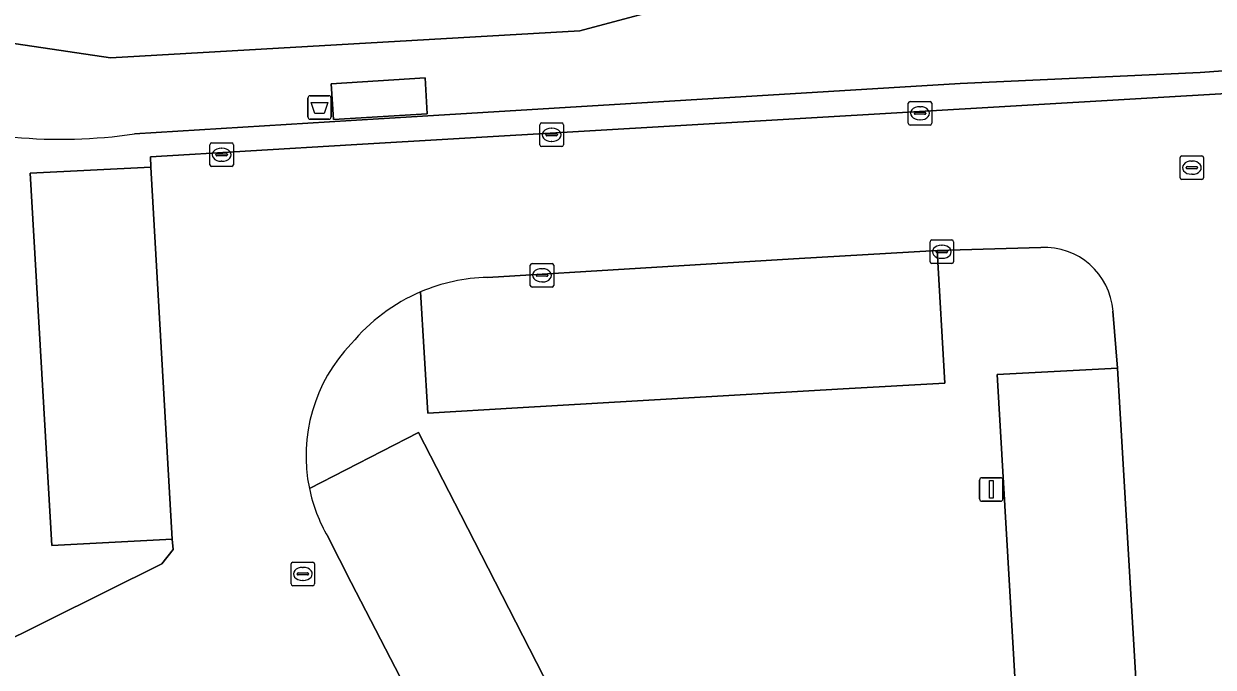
# Model space of a CAD drawing. Extents: x 158455 to 159797, y 387218 to 388672.
# Drawn here: x 158986.1 to 159036.6, y 387694.7 to 387722 of the extents above; entities that cross this region are included whole.
import ezdxf

# ---------------------------------------------------------------- set-up
doc = ezdxf.new("R2010")
doc.units = 0
for name, color, linetype in [('IMGEO_Afvalbak', 7, 'Continuous'), ('IMGEO_Groenvoorziening', 7, 'Continuous'), ('IMGEO_Kolk', 7, 'Continuous'), ('IMGEO_Lichtmast', 7, 'Continuous'), ('IMGEO_Parkeervlak_gesloten', 7, 'Continuous'), ('IMGEO_Parkeervlak_open', 7, 'Continuous'), ('IMGEO_Rijbaan_lokaal_gesloten', 7, 'Continuous'), ('IMGEO_Rijbaan_lokaal_open', 7, 'Continuous'), ('IMGEO_Rioolput', 7, 'Continuous'), ('IMGEO_Voetpad_gesloten', 7, 'Continuous'), ('IMGEO_Voetpad_open', 7, 'Continuous')]:
    doc.layers.add(name, color=color, linetype=linetype)

msp = doc.modelspace()

# ---------------------------------------------------------------- linework, layer by layer
at = {"layer": 'IMGEO_Afvalbak'}
for p, q in [((158998.154, 387718.064), (158998.154, 387718.864)), ((158998.154, 387718.864), (158998.154, 387718.064)), ((158998.254, 387718.964), (158999.044, 387718.964)), ((158999.044, 387718.964), (158998.254, 387718.964)), ((158999.144, 387718.864), (158999.144, 387718.064)), ((158999.144, 387718.064), (158999.144, 387718.864)), ((158999.044, 387717.964), (158998.254, 387717.964)), ((158998.254, 387717.964), (158999.044, 387717.964))]:
    msp.add_line(p, q, dxfattribs=at)
msp.add_lwpolyline([(158998.297, 387718.678), (158999.001, 387718.678), (158998.852, 387718.208), (158998.446, 387718.208), (158998.297, 387718.678)], dxfattribs=at)
for centre, start, end in [((158998.254, 387718.864), 90, 180), ((158998.254, 387718.864), 90, 180), ((158999.044, 387718.864), 0, 90), ((158999.044, 387718.864), 360, 90), ((158998.254, 387718.064), 180, 270), ((158998.254, 387718.064), 180, 270), ((158999.044, 387718.064), 270, 0), ((158999.044, 387718.064), 270, 0)]:
    msp.add_arc(centre, 0.1, start, end, dxfattribs=at)
at = {"layer": 'IMGEO_Groenvoorziening'}
for points in [[(158986.352, 387715.673), (158991.475, 387715.921), (158991.471, 387716.373), (159000, 387716.875), (159037.915, 387719.107), (159037.83, 387720.081), (159036.077, 387719.945), (159025.88, 387719.483), (159000, 387717.91), (158990.791, 387717.34)], [(158954.104, 387680.116), (158955.393, 387680.776), (158953.099, 387685.358), (158979.936, 387698.826), (158982.246, 387694.247), (158991.942, 387699.057), (158992.424, 387699.679), (158992.385, 387700.116), (158987.268, 387699.844), (158986.352, 387715.673)], [(159029.304, 387712.506), (159024.899, 387712.39), (159025.229, 387706.75), (159020.904, 387706.498), (159007.065, 387705.689), (159003.255, 387705.466), (159002.947, 387710.626)], [(159027.452, 387707.106), (159032.564, 387707.381), (159032.373, 387709.804)], [(158998.218, 387702.266), (159002.859, 387704.646), (159004.655, 387701.145), (159010.796, 387689.174), (159011.185, 387688.416), (159012.911, 387685.05), (159010.362, 387683.742), (159013.639, 387677.25), (159016.097, 387678.445), (159027.579, 387656.258), (159022.951, 387653.842), (159023.029, 387653.691), (159030.54, 387654.257), (159027.452, 387707.106)]]:
    msp.add_lwpolyline(points, dxfattribs=at)
for centre, radius, start, end in [((158987.649, 387738.893), 21.78, 264.7674, 278.2933), ((159029.464, 387709.594), 2.917, 4.1361, 93.1414), ((159005.977, 387703.52), 7.725, 113.0943, 140.6891), ((159004.926, 387703.654), 6.85, 135.9798, 191.6917)]:
    msp.add_arc(centre, radius, start, end, dxfattribs=at)
at = {"layer": 'IMGEO_Kolk'}
for p, q in [((159023.672, 387717.792), (159023.672, 387718.644)), ((159023.747, 387718.718), (159024.599, 387718.718)), ((159024.16, 387718.498), (159024.185, 387718.498)), ((159024.673, 387718.644), (159024.673, 387717.792)), ((159008.089, 387717.805), (159008.941, 387717.805)), ((159023.931, 387718.212), (159023.931, 387718.224)), ((159024.369, 387718.175), (159023.971, 387718.175)), ((159023.974, 387718.261), (159024.372, 387718.261)), ((159024.183, 387717.938), (159024.158, 387717.938)), ((159024.415, 387718.224), (159024.415, 387718.212)), ((159008.014, 387716.879), (159008.014, 387717.731)), ((159008.273, 387717.299), (159008.273, 387717.311)), ((159008.316, 387717.348), (159008.714, 387717.348)), ((159008.502, 387717.585), (159008.527, 387717.585)), ((159008.757, 387717.311), (159008.757, 387717.299)), ((159009.015, 387717.731), (159009.015, 387716.879)), ((159024.599, 387717.718), (159023.747, 387717.718)), ((158993.99, 387716.03), (158993.99, 387716.882)), ((158994.065, 387716.956), (158994.917, 387716.956)), ((158994.991, 387716.882), (158994.991, 387716.03)), ((159008.941, 387716.805), (159008.089, 387716.805)), ((159008.711, 387717.262), (159008.313, 387717.262)), ((159008.525, 387717.025), (159008.5, 387717.025)), ((158994.249, 387716.45), (158994.249, 387716.462)), ((158994.687, 387716.413), (158994.289, 387716.413)), ((158994.292, 387716.499), (158994.69, 387716.499)), ((158994.478, 387716.736), (158994.503, 387716.736)), ((158994.733, 387716.462), (158994.733, 387716.45)), ((158994.917, 387715.956), (158994.065, 387715.956)), ((158994.501, 387716.176), (158994.476, 387716.176)), ((159024.598, 387711.905), (159024.598, 387712.757)), ((159024.673, 387712.831), (159025.525, 387712.831)), ((159025.599, 387712.757), (159025.599, 387711.905)), ((159024.857, 387712.325), (159024.857, 387712.337)), ((159025.295, 387712.288), (159024.897, 387712.288)), ((159024.9, 387712.374), (159025.298, 387712.374)), ((159025.086, 387712.611), (159025.111, 387712.611)), ((159025.341, 387712.337), (159025.341, 387712.325)), ((159007.606, 387710.903), (159007.606, 387711.755)), ((159007.681, 387711.829), (159008.533, 387711.829)), ((159008.607, 387711.755), (159008.607, 387710.903)), ((159025.525, 387711.831), (159024.673, 387711.831)), ((159025.109, 387712.051), (159025.084, 387712.051)), ((159007.865, 387711.323), (159007.865, 387711.335)), ((159008.303, 387711.286), (159007.905, 387711.286)), ((159007.908, 387711.372), (159008.306, 387711.372)), ((159008.094, 387711.609), (159008.119, 387711.609)), ((159008.349, 387711.335), (159008.349, 387711.323)), ((159008.533, 387710.829), (159007.681, 387710.829)), ((159008.117, 387711.049), (159008.092, 387711.049))]:
    msp.add_line(p, q, dxfattribs=at)
for points in [[(159023.672, 387717.792), (159023.672, 387718.644)], [(159023.747, 387718.718), (159024.599, 387718.718)], [(159024.673, 387718.644), (159024.673, 387717.792)], [(159008.089, 387717.805), (159008.941, 387717.805)], [(159008.014, 387716.879), (159008.014, 387717.731)], [(159009.015, 387717.731), (159009.015, 387716.879)], [(159024.599, 387717.718), (159023.747, 387717.718)], [(158993.99, 387716.03), (158993.99, 387716.882)], [(158994.065, 387716.956), (158994.917, 387716.956)], [(158994.991, 387716.882), (158994.991, 387716.03)], [(159008.941, 387716.805), (159008.089, 387716.805)], [(158994.917, 387715.956), (158994.065, 387715.956)], [(159024.598, 387711.905), (159024.598, 387712.757)], [(159024.673, 387712.831), (159025.525, 387712.831)], [(159025.599, 387712.757), (159025.599, 387711.905)], [(159007.606, 387710.903), (159007.606, 387711.755)], [(159007.681, 387711.829), (159008.533, 387711.829)], [(159008.607, 387711.755), (159008.607, 387710.903)], [(159025.525, 387711.831), (159024.673, 387711.831)], [(159008.533, 387710.829), (159007.681, 387710.829)]]:
    msp.add_lwpolyline(points, dxfattribs=at)
for centre, radius, start, end in [((159023.749, 387718.642), 0.0765, 91.552, 178.448), ((159023.749, 387718.642), 0.0765, 91.552, 178.448), ((159024.597, 387718.642), 0.0765, 1.552, 88.448), ((159024.597, 387718.642), 0.0765, 1.552, 88.448), ((159008.091, 387717.729), 0.0765, 91.552, 178.448), ((159008.091, 387717.729), 0.0765, 91.552, 178.448), ((159008.939, 387717.729), 0.0765, 1.552, 88.448), ((159008.939, 387717.729), 0.0765, 1.552, 88.448), ((159023.749, 387717.794), 0.0765, 181.552, 268.448), ((159023.749, 387717.794), 0.0765, 181.552, 268.448), ((159023.971, 387718.221), 0.0403, 85.8775, 175.7526), ((159023.968, 387718.211), 0.0366, 178.938, 274.7102), ((159024.372, 387718.218), 0.043, 264.8664, 352.4533), ((159024.376, 387718.223), 0.0386, 1.7309, 96.639), ((159024.597, 387717.794), 0.0765, 271.552, 358.448), ((159024.597, 387717.794), 0.0765, 271.552, 358.448), ((159008.313, 387717.308), 0.0403, 85.8775, 175.7526), ((159008.31, 387717.298), 0.0366, 178.938, 274.7102), ((159008.714, 387717.305), 0.043, 264.8664, 352.4533), ((159008.718, 387717.31), 0.0386, 1.7309, 96.639), ((158994.067, 387716.88), 0.0765, 91.552, 178.448), ((158994.067, 387716.88), 0.0765, 91.552, 178.448), ((158994.915, 387716.88), 0.0765, 1.552, 88.448), ((158994.915, 387716.88), 0.0765, 1.552, 88.448), ((159008.091, 387716.881), 0.0765, 181.552, 268.448), ((159008.091, 387716.881), 0.0765, 181.552, 268.448), ((159008.939, 387716.881), 0.0765, 271.552, 358.448), ((159008.939, 387716.881), 0.0765, 271.552, 358.448), ((158994.289, 387716.459), 0.0403, 85.8775, 175.7526), ((158994.286, 387716.449), 0.0366, 178.938, 274.7102), ((158994.69, 387716.456), 0.043, 264.8664, 352.4533), ((158994.694, 387716.461), 0.0386, 1.7309, 96.639), ((158994.067, 387716.032), 0.0765, 181.552, 268.448), ((158994.067, 387716.032), 0.0765, 181.552, 268.448), ((158994.915, 387716.032), 0.0765, 271.552, 358.448), ((158994.915, 387716.032), 0.0765, 271.552, 358.448), ((159024.675, 387712.755), 0.0765, 91.552, 178.448), ((159024.675, 387712.755), 0.0765, 91.552, 178.448), ((159025.523, 387712.755), 0.0765, 1.552, 88.448), ((159025.523, 387712.755), 0.0765, 1.552, 88.448), ((159024.897, 387712.334), 0.0403, 85.8775, 175.7526), ((159024.894, 387712.324), 0.0366, 178.938, 274.7102), ((159025.298, 387712.331), 0.043, 264.8664, 352.4533), ((159025.302, 387712.336), 0.0386, 1.7309, 96.639), ((159007.683, 387711.753), 0.0765, 91.552, 178.448), ((159007.683, 387711.753), 0.0765, 91.552, 178.448), ((159008.531, 387711.753), 0.0765, 1.552, 88.448), ((159008.531, 387711.753), 0.0765, 1.552, 88.448), ((159024.675, 387711.907), 0.0765, 181.552, 268.448), ((159024.675, 387711.907), 0.0765, 181.552, 268.448), ((159025.523, 387711.907), 0.0765, 271.552, 358.448), ((159025.523, 387711.907), 0.0765, 271.552, 358.448), ((159007.905, 387711.332), 0.0403, 85.8775, 175.7526), ((159007.902, 387711.322), 0.0366, 178.938, 274.7102), ((159008.306, 387711.329), 0.043, 264.8664, 352.4533), ((159008.31, 387711.334), 0.0386, 1.7309, 96.639), ((159007.683, 387710.905), 0.0765, 181.552, 268.448), ((159007.683, 387710.905), 0.0765, 181.552, 268.448), ((159008.531, 387710.905), 0.0765, 271.552, 358.448), ((159008.531, 387710.905), 0.0765, 271.552, 358.448)]:
    msp.add_arc(centre, radius, start, end, dxfattribs=at)
for centre, major_axis, ratio, start_param, end_param in [((159024.159, 387718.218), (-0.387, 0.002), 0.722429, 4.712389, 7.853982), ((159024.184, 387718.218), (-0.39, 0.002), 0.717154, 1.570796, 4.712389), ((159008.501, 387717.305), (-0.387, 0.002), 0.722429, 4.712389, 7.853982), ((159008.526, 387717.305), (-0.39, 0.002), 0.717154, 1.570796, 4.712389), ((158994.477, 387716.456), (-0.387, 0.002), 0.722429, 4.712389, 7.853982), ((158994.502, 387716.456), (-0.39, 0.002), 0.717154, 1.570796, 4.712389), ((159025.085, 387712.331), (-0.387, 0.002), 0.722429, 4.712389, 7.853982), ((159025.11, 387712.331), (-0.39, 0.002), 0.717154, 1.570796, 4.712389), ((159008.093, 387711.329), (-0.387, 0.002), 0.722429, 4.712389, 7.853982), ((159008.118, 387711.329), (-0.39, 0.002), 0.717154, 1.570796, 4.712389)]:
    msp.add_ellipse(centre, major_axis=major_axis, ratio=ratio, start_param=start_param, end_param=end_param, dxfattribs=at)
at = {"layer": 'IMGEO_Lichtmast'}
for p, q in [((159026.705, 387701.824), (159026.705, 387702.624)), ((159026.705, 387702.624), (159026.705, 387701.824)), ((159026.805, 387702.724), (159027.595, 387702.724)), ((159027.595, 387702.724), (159026.805, 387702.724)), ((159027.695, 387702.624), (159027.695, 387701.824)), ((159027.695, 387701.824), (159027.695, 387702.624)), ((159027.595, 387701.724), (159026.805, 387701.724)), ((159026.805, 387701.724), (159027.595, 387701.724))]:
    msp.add_line(p, q, dxfattribs=at)
msp.add_lwpolyline([(159027.125, 387702.599), (159027.275, 387702.599), (159027.275, 387701.849), (159027.125, 387701.849), (159027.125, 387702.599)], dxfattribs=at)
for centre, start, end in [((159026.805, 387702.624), 90, 180), ((159026.805, 387702.624), 90, 180), ((159027.595, 387702.624), 0, 90), ((159027.595, 387702.624), 360, 90), ((159026.805, 387701.824), 180, 270), ((159026.805, 387701.824), 180, 270), ((159027.595, 387701.824), 270, 0), ((159027.595, 387701.824), 270, 0)]:
    msp.add_arc(centre, 0.1, start, end, dxfattribs=at)
at = {"layer": 'IMGEO_Parkeervlak_gesloten'}
for points in [[(159002.947, 387710.626), (159003.255, 387705.466), (159007.065, 387705.689), (159020.904, 387706.498), (159025.229, 387706.75), (159024.899, 387712.39)], [(159024.899, 387712.39), (159018.793, 387712.024), (159005.786, 387711.243)]]:
    msp.add_lwpolyline(points, dxfattribs=at)
msp.add_arc((159005.979, 387703.514), 7.731, 91.4315, 113.0913, dxfattribs=at)
at = {"layer": 'IMGEO_Parkeervlak_open'}
for points in [[(158991.475, 387715.921), (158986.352, 387715.673), (158987.268, 387699.844), (158992.385, 387700.116)], [(159031.529, 387654.302), (159035.675, 387654.555), (159032.564, 387707.381), (159027.452, 387707.106), (159030.54, 387654.257)]]:
    msp.add_lwpolyline(points, close=True, dxfattribs=at)
for points in [[(159004.655, 387701.145), (159002.859, 387704.646), (158998.218, 387702.266)], [(158998.996, 387700.221), (159000, 387698.276), (159008.105, 387682.585), (159010.362, 387683.742), (159012.911, 387685.05), (159011.185, 387688.416), (159010.796, 387689.174), (159004.655, 387701.145)]]:
    msp.add_lwpolyline(points, dxfattribs=at)
msp.add_arc((159004.933, 387703.65), 6.856, 191.6475, 210.0102, dxfattribs=at)
at = {"layer": 'IMGEO_Rijbaan_lokaal_gesloten'}
msp.add_lwpolyline([(158976.287, 387722.576), (158989.772, 387720.574), (159009.709, 387721.727), (159022.447, 387725.145)], close=True, dxfattribs=at)
at = {"layer": 'IMGEO_Rijbaan_lokaal_open'}
for points in [[(159032.373, 387709.804), (159032.564, 387707.381), (159035.675, 387654.555), (159035.934, 387649.722), (159041.984, 387650.094), (159041.814, 387652.914), (159039.302, 387695.754), (159038.868, 387703.16), (159038.012, 387717.992), (159037.915, 387719.107), (159000, 387716.875), (158991.471, 387716.373), (158991.475, 387715.921), (158992.385, 387700.116), (158992.424, 387699.679), (158991.942, 387699.057), (158982.246, 387694.247), (158955.393, 387680.776), (158954.104, 387680.116)], [(159005.786, 387711.243), (159018.793, 387712.024), (159024.899, 387712.39), (159029.304, 387712.506)], [(159026.374, 387647.012), (159023.68, 387652.41), (159023.367, 387653.037), (159023.029, 387653.691), (159022.951, 387653.842), (159008.752, 387681.332), (159008.105, 387682.585), (159000, 387698.276), (158998.996, 387700.221)]]:
    msp.add_lwpolyline(points, dxfattribs=at)
for centre, radius, start, end in [((159029.464, 387709.594), 2.917, 4.1361, 93.1414), ((159005.979, 387703.514), 7.731, 91.4315, 113.0913), ((159005.977, 387703.52), 7.725, 113.0943, 140.6891), ((159004.926, 387703.654), 6.85, 135.9798, 191.6917), ((159004.933, 387703.65), 6.856, 191.6475, 210.0102)]:
    msp.add_arc(centre, radius, start, end, dxfattribs=at)
at = {"layer": 'IMGEO_Rioolput'}
for p, q in [((159035.225, 387715.48), (159035.225, 387716.332)), ((159035.3, 387716.406), (159036.152, 387716.406)), ((159036.226, 387716.332), (159036.226, 387715.48)), ((159035.484, 387715.9), (159035.484, 387715.912)), ((159035.922, 387715.863), (159035.524, 387715.863)), ((159035.527, 387715.949), (159035.925, 387715.949)), ((159035.713, 387716.186), (159035.738, 387716.186)), ((159035.968, 387715.912), (159035.968, 387715.9)), ((159036.152, 387715.406), (159035.3, 387715.406)), ((159035.736, 387715.626), (159035.711, 387715.626)), ((158997.516, 387699.133), (158998.368, 387699.133)), ((158997.441, 387698.207), (158997.441, 387699.059)), ((158997.7, 387698.627), (158997.7, 387698.639)), ((158998.138, 387698.59), (158997.74, 387698.59)), ((158997.743, 387698.676), (158998.141, 387698.676)), ((158997.929, 387698.913), (158997.954, 387698.913)), ((158998.184, 387698.639), (158998.184, 387698.627)), ((158998.442, 387699.059), (158998.442, 387698.207)), ((158998.368, 387698.133), (158997.516, 387698.133)), ((158997.952, 387698.353), (158997.927, 387698.353))]:
    msp.add_line(p, q, dxfattribs=at)
for points in [[(159035.225, 387715.48), (159035.225, 387716.332)], [(159035.3, 387716.406), (159036.152, 387716.406)], [(159036.226, 387716.332), (159036.226, 387715.48)], [(159036.152, 387715.406), (159035.3, 387715.406)], [(158997.516, 387699.133), (158998.368, 387699.133)], [(158997.441, 387698.207), (158997.441, 387699.059)], [(158998.442, 387699.059), (158998.442, 387698.207)], [(158998.368, 387698.133), (158997.516, 387698.133)]]:
    msp.add_lwpolyline(points, dxfattribs=at)
for centre, radius, start, end in [((159035.302, 387716.33), 0.0765, 91.552, 178.448), ((159035.302, 387716.33), 0.0765, 91.552, 178.448), ((159036.15, 387716.33), 0.0765, 1.552, 88.448), ((159036.15, 387716.33), 0.0765, 1.552, 88.448), ((159035.524, 387715.909), 0.0403, 85.8775, 175.7526), ((159035.521, 387715.899), 0.0366, 178.938, 274.7102), ((159035.925, 387715.906), 0.043, 264.8664, 352.4533), ((159035.929, 387715.911), 0.0386, 1.7309, 96.639), ((159035.302, 387715.482), 0.0765, 181.552, 268.448), ((159035.302, 387715.482), 0.0765, 181.552, 268.448), ((159036.15, 387715.482), 0.0765, 271.552, 358.448), ((159036.15, 387715.482), 0.0765, 271.552, 358.448), ((158997.518, 387699.057), 0.0765, 91.552, 178.448), ((158997.518, 387699.057), 0.0765, 91.552, 178.448), ((158998.366, 387699.057), 0.0765, 1.552, 88.448), ((158998.366, 387699.057), 0.0765, 1.552, 88.448), ((158997.74, 387698.636), 0.0403, 85.8775, 175.7526), ((158997.737, 387698.626), 0.0366, 178.938, 274.7102), ((158998.141, 387698.633), 0.043, 264.8664, 352.4533), ((158998.145, 387698.638), 0.0386, 1.7309, 96.639), ((158997.518, 387698.209), 0.0765, 181.552, 268.448), ((158997.518, 387698.209), 0.0765, 181.552, 268.448), ((158998.366, 387698.209), 0.0765, 271.552, 358.448), ((158998.366, 387698.209), 0.0765, 271.552, 358.448)]:
    msp.add_arc(centre, radius, start, end, dxfattribs=at)
for centre, major_axis, ratio, start_param, end_param in [((159035.712, 387715.906), (-0.387, 0.002), 0.722429, 4.712389, 7.853982), ((159035.737, 387715.906), (-0.39, 0.002), 0.717154, 1.570796, 4.712389), ((158997.928, 387698.633), (-0.387, 0.002), 0.722429, 4.712389, 7.853982), ((158997.953, 387698.633), (-0.39, 0.002), 0.717154, 1.570796, 4.712389)]:
    msp.add_ellipse(centre, major_axis=major_axis, ratio=ratio, start_param=start_param, end_param=end_param, dxfattribs=at)
at = {"layer": 'IMGEO_Voetpad_gesloten'}
msp.add_lwpolyline([(159003.136, 387719.72), (158999.144, 387719.477), (158999.237, 387717.951), (159003.229, 387718.194)], close=True, dxfattribs=at)
at = {"layer": 'IMGEO_Voetpad_open'}
for points in [[(159031.386, 387726.194), (159027.371, 387725.958), (159026.979, 387725.935), (159024.209, 387725.614), (159022.447, 387725.145), (159009.709, 387721.727), (158989.772, 387720.574), (158976.287, 387722.576), (158974.362, 387722.8), (158971.743, 387723.241), (158968.918, 387723.697), (158967.694, 387723.895), (158966.752, 387724.082), (158965.591, 387724.322), (158964.813, 387724.483), (158964.613, 387723.326)], [(158990.791, 387717.34), (159000, 387717.91), (159025.88, 387719.483), (159036.077, 387719.945), (159037.83, 387720.081), (159044.281, 387720.582), (159061.742, 387721.564), (159063.345, 387721.66), (159064.784, 387723.413)]]:
    msp.add_lwpolyline(points, dxfattribs=at)
msp.add_lwpolyline([(159003.229, 387718.194), (158999.237, 387717.951), (158999.144, 387719.477), (159003.136, 387719.72)], close=True, dxfattribs=at)
msp.add_arc((158987.649, 387738.893), 21.78, 264.7674, 278.2933, dxfattribs=at)

doc.saveas('drawing.dxf')
